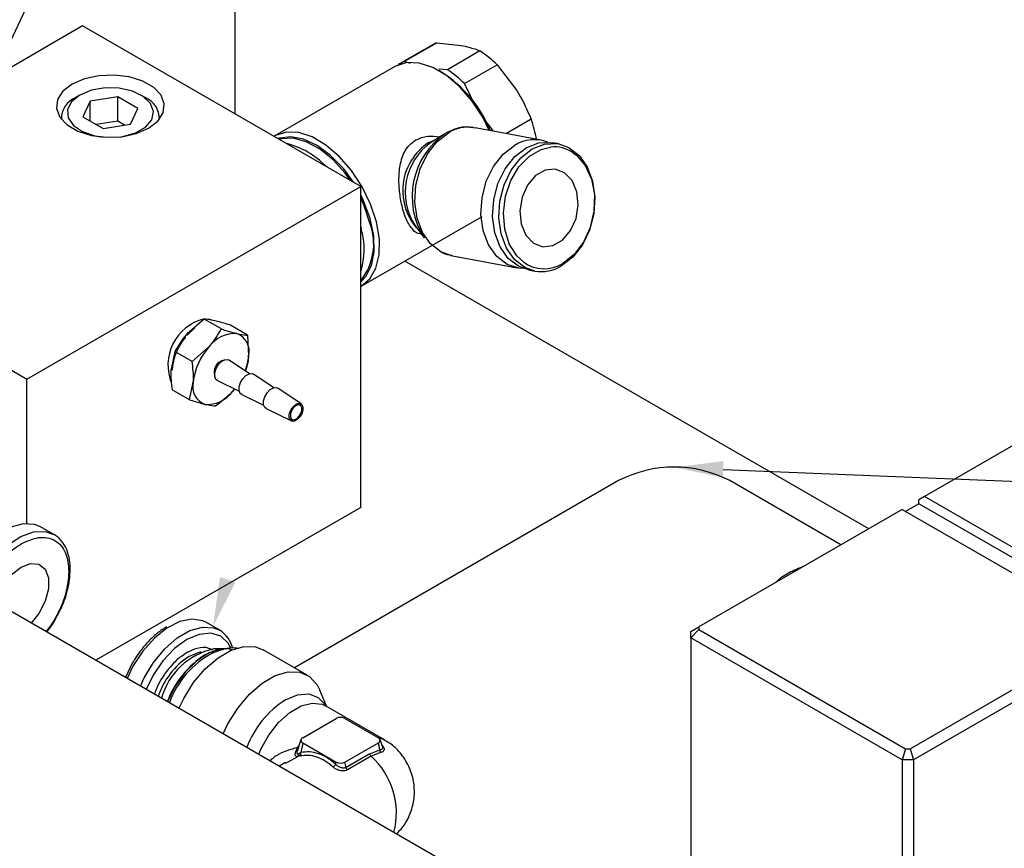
# Model space of a CAD drawing. Header units: inches. Extents: x 1880 to 2363, y -453 to -54.
# Tile 903 of 1056: x 2076.22 to 2079.35, y -67.59 to -64.95. Entities that reach past the tile are written whole.
import ezdxf

# ---------------------------------------------------------------- set-up
doc = ezdxf.new("R2010")
doc.units = ezdxf.units.IN
doc.header["$LTSCALE"] = 0.5
doc.header["$MEASUREMENT"] = 0
for name, color, linetype in [('DIE-M-S', 8, 'Continuous'), ('DSS-M-S', 53, 'Continuous'), ('SID-M-S', 105, 'Continuous'), ('SVD-M-S', 8, 'Continuous')]:
    doc.layers.add(name, color=color, linetype=linetype)

msp = doc.modelspace()

# ---------------------------------------------------------------- linework, layer by layer
at = {"layer": 'DIE-M-S', "linetype": 'Continuous', "lineweight": 25}
msp.add_line((2078.88422, -68.38435), (2071.83489, -64.31486), dxfattribs=at)
at = {"layer": 'DSS-M-S', "linetype": 'Continuous', "lineweight": 25}
for p, q in [((2076.90838, -64.46794), (2076.90838, -65.25091)), ((2078.92347, -66.57029), (2077.44905, -65.71913)), ((2079.74717, -66.09478), (2079.10041, -66.46814)), ((2078.12814, -66.4173), (2077.09779, -67.01211)), ((2078.83509, -66.62131), (2078.4817, -66.4173)), ((2079.08274, -66.4906), (2079.04031, -66.51508)), ((2079.10041, -66.46814), (2079.08274, -66.47835)), ((2079.08274, -66.4906), (2079.08274, -66.47835)), ((2079.78984, -66.8988), (2079.08274, -66.4906)), ((2079.77217, -66.85593), (2079.10041, -66.46814)), ((2079.0297, -66.50896), (2078.38295, -66.88232)), ((2079.0297, -66.50896), (2079.70145, -66.89675)), ((2078.35795, -66.89676), (2078.38295, -66.88232)), ((2078.35795, -66.91717), (2078.38295, -66.89077)), ((2078.35795, -66.91717), (2078.35795, -66.89676)), ((2078.38295, -66.88232), (2078.38295, -66.89077)), ((2078.38295, -66.89077), (2079.04006, -67.27011)), ((2079.0547, -67.27011), (2079.70145, -66.89675)), ((2079.0297, -67.30496), (2078.35795, -66.91717)), ((2078.35795, -66.91717), (2078.35795, -68.08054)), ((2079.71913, -66.92737), (2079.06506, -67.30496)), ((2079.04006, -67.27011), (2079.0297, -67.30496)), ((2079.04006, -67.27011), (2079.0547, -67.27011)), ((2079.0547, -67.27011), (2079.06506, -67.30496)), ((2079.06506, -67.30496), (2079.0297, -67.30496)), ((2079.0297, -67.30496), (2079.0297, -68.24923)), ((2079.06506, -67.30496), (2079.06506, -68.25193))]:
    msp.add_line(p, q, dxfattribs=at)
msp.add_arc((2078.30492, -66.75847), 0.38426, 62.60967, 117.39033, dxfattribs=at)
at = {"layer": 'SID-M-S'}
for p, q in [((2074.54934, -68.52311), (2077.90154, -61.39093)), ((2078.46078, -66.38151), (2083.25923, -66.58121))]:
    msp.add_line(p, q, dxfattribs=at)
for points in [[(2078.4597, -66.40749), (2078.30492, -66.37502), (2078.4597, -66.40749), (2078.46187, -66.35553)], [(2076.91095, -66.7398), (2076.83934, -66.8808), (2076.91095, -66.7398), (2076.86135, -66.72419)]]:
    msp.add_solid(points, dxfattribs=at)
at = {"layer": 'SVD-M-S', "linetype": 'Continuous', "lineweight": 25}
for p, q in [((2076.42472, -64.9717), (2075.36406, -65.584)), ((2077.30861, -65.48195), (2076.42472, -64.9717)), ((2077.44698, -65.08493), (2077.55062, -65.0251)), ((2077.55062, -65.0251), (2077.62721, -65.03344)), ((2077.53903, -65.03075), (2077.43539, -65.09058)), ((2077.68774, -65.05106), (2077.5841, -65.11088)), ((2077.45517, -65.08804), (2077.42072, -65.09907)), ((2077.4674, -65.09087), (2077.44698, -65.08493)), ((2077.49472, -65.08957), (2077.45517, -65.08804)), ((2077.419, -65.10004), (2077.03622, -65.32102)), ((2077.42072, -65.09907), (2077.419, -65.10004)), ((2077.53738, -65.1036), (2077.49472, -65.08957)), ((2077.58102, -65.12941), (2077.53738, -65.1036)), ((2077.56517, -65.11852), (2077.55682, -65.1137)), ((2077.5841, -65.11088), (2077.55708, -65.10866)), ((2077.63868, -65.15513), (2077.74231, -65.0953)), ((2077.74231, -65.0953), (2077.80458, -65.17723)), ((2076.43074, -65.13974), (2076.39158, -65.15666)), ((2076.47658, -65.12987), (2076.43074, -65.13974)), ((2076.52537, -65.12785), (2076.47658, -65.12987)), ((2076.57317, -65.13386), (2076.52537, -65.12785)), ((2076.61611, -65.14739), (2076.57317, -65.13386)), ((2076.6507, -65.16736), (2076.61611, -65.14739)), ((2077.62343, -65.16573), (2077.58102, -65.12941)), ((2076.36226, -65.17927), (2076.34516, -65.20573)), ((2076.39158, -65.15666), (2076.36226, -65.17927)), ((2076.45294, -65.17618), (2076.41624, -65.19131)), ((2076.49616, -65.16876), (2076.45294, -65.17618)), ((2076.54122, -65.16983), (2076.49616, -65.16876)), ((2076.58324, -65.1793), (2076.54122, -65.16983)), ((2076.61765, -65.19612), (2076.58324, -65.1793)), ((2076.67415, -65.19215), (2076.6507, -65.16736)), ((2077.66251, -65.21071), (2077.62343, -65.16573)), ((2077.67494, -65.2284), (2077.63868, -65.15513)), ((2076.34516, -65.20573), (2076.34167, -65.2339)), ((2076.39003, -65.2125), (2076.37716, -65.23745)), ((2076.41624, -65.19131), (2076.39003, -65.2125)), ((2076.41622, -65.19132), (2076.40278, -65.19908)), ((2076.41624, -65.19131), (2076.41624, -65.19131)), ((2076.44932, -65.21041), (2076.42597, -65.26072)), ((2076.53646, -65.19693), (2076.44932, -65.21041)), ((2076.44932, -65.27419), (2076.44932, -65.21041)), ((2076.60025, -65.23376), (2076.53646, -65.19693)), ((2076.53646, -65.2745), (2076.53646, -65.19693)), ((2076.62344, -65.19908), (2076.61, -65.19132)), ((2076.64074, -65.21849), (2076.61765, -65.19612)), ((2076.68455, -65.21974), (2076.67415, -65.19215)), ((2077.69629, -65.26212), (2077.66251, -65.21071)), ((2076.34167, -65.2339), (2076.35207, -65.2615)), ((2076.37716, -65.23745), (2076.37903, -65.26347)), ((2076.5769, -65.28406), (2076.60025, -65.23376)), ((2076.64999, -65.24397), (2076.64074, -65.21849)), ((2076.64442, -65.2698), (2076.64999, -65.24397)), ((2076.68106, -65.24791), (2076.68455, -65.21974)), ((2076.35207, -65.2615), (2076.37552, -65.28628)), ((2076.35711, -65.26275), (2076.35711, -65.26847)), ((2076.37903, -65.26347), (2076.39542, -65.28772)), ((2076.42597, -65.26072), (2076.48976, -65.29754)), ((2076.53646, -65.2745), (2076.46816, -65.28507)), ((2076.55806, -65.28698), (2076.53646, -65.2745)), ((2076.62461, -65.29319), (2076.64442, -65.2698)), ((2076.63464, -65.29698), (2076.66396, -65.27437)), ((2076.66396, -65.27437), (2076.68106, -65.24791)), ((2076.66911, -65.26847), (2076.66911, -65.26275)), ((2077.71734, -65.30385), (2077.69629, -65.26212)), ((2077.73047, -65.30634), (2077.70338, -65.27069)), ((2077.85077, -65.26844), (2077.77163, -65.31413)), ((2076.37552, -65.28628), (2076.41011, -65.30625)), ((2076.39542, -65.28772), (2076.42457, -65.30759)), ((2076.41011, -65.30625), (2076.45305, -65.31979)), ((2076.48976, -65.29754), (2076.5769, -65.28406)), ((2076.59272, -65.3116), (2076.62461, -65.29319)), ((2076.59548, -65.31391), (2076.63464, -65.29698)), ((2077.66678, -65.29443), (2077.67237, -65.29534)), ((2077.88253, -65.33512), (2077.67237, -65.29534)), ((2076.42457, -65.30759), (2076.46331, -65.32091)), ((2076.45305, -65.31979), (2076.50085, -65.32579)), ((2076.46331, -65.32091), (2076.48776, -65.32496)), ((2076.50085, -65.32579), (2076.54965, -65.32378)), ((2076.53846, -65.32496), (2076.5522, -65.32304)), ((2076.54965, -65.32378), (2076.59548, -65.31391)), ((2076.5522, -65.32304), (2076.59272, -65.3116)), ((2077.03793, -65.32005), (2077.0331, -65.3229)), ((2077.07239, -65.30901), (2077.03793, -65.32005)), ((2077.04936, -65.32898), (2077.04585, -65.33027)), ((2077.08612, -65.32377), (2077.04936, -65.32898)), ((2077.05645, -65.33074), (2077.04985, -65.33257)), ((2077.09406, -65.3288), (2077.05645, -65.33074)), ((2077.11194, -65.31055), (2077.07239, -65.30901)), ((2077.12717, -65.33154), (2077.08612, -65.32377)), ((2077.13538, -65.33965), (2077.09406, -65.3288)), ((2077.1546, -65.32457), (2077.11194, -65.31055)), ((2077.1703, -65.35187), (2077.12717, -65.33154)), ((2077.19823, -65.35039), (2077.1546, -65.32457)), ((2077.52528, -65.34221), (2077.5471, -65.33258)), ((2077.57268, -65.31647), (2077.53081, -65.34285)), ((2077.55114, -65.33978), (2077.58738, -65.31157)), ((2077.56036, -65.32423), (2077.55861, -65.3239)), ((2077.17818, -65.36271), (2077.13538, -65.33965)), ((2077.21317, -65.38367), (2077.1703, -65.35187)), ((2077.22015, -65.39674), (2077.17818, -65.36271)), ((2077.24065, -65.3867), (2077.19823, -65.35039)), ((2077.52054, -65.37879), (2077.55114, -65.33978)), ((2077.7613, -65.37956), (2077.79754, -65.35135)), ((2077.79808, -65.3872), (2077.83415, -65.35913)), ((2077.81781, -65.39093), (2077.85388, -65.36286)), ((2077.83415, -65.35913), (2077.87338, -65.34373)), ((2077.84468, -65.38597), (2077.88231, -65.36425)), ((2077.85388, -65.36286), (2077.8931, -65.34747)), ((2077.87338, -65.34373), (2077.91309, -65.34206)), ((2077.88231, -65.36425), (2077.91239, -65.3569)), ((2077.8931, -65.34747), (2077.93281, -65.34579)), ((2077.91309, -65.34206), (2077.91874, -65.34298)), ((2077.93846, -65.34671), (2077.91874, -65.34298)), ((2077.93281, -65.34579), (2077.93846, -65.34671)), ((2077.93846, -65.34671), (2077.9703, -65.35795)), ((2077.9703, -65.35795), (2078.00301, -65.38312)), ((2077.25349, -65.42521), (2077.21317, -65.38367)), ((2077.25904, -65.4399), (2077.22015, -65.39674)), ((2077.27973, -65.43169), (2077.24065, -65.3867)), ((2077.49767, -65.42596), (2077.52054, -65.37879)), ((2077.7307, -65.41857), (2077.7613, -65.37956)), ((2077.76763, -65.42603), (2077.79808, -65.3872)), ((2077.78735, -65.42976), (2077.81781, -65.39093)), ((2077.81168, -65.41987), (2077.84468, -65.38597)), ((2077.98374, -65.37483), (2077.99461, -65.38308)), ((2077.99461, -65.38308), (2078.02257, -65.41581)), ((2078.00301, -65.38312), (2078.02872, -65.41959)), ((2077.28545, -65.46859), (2077.25349, -65.42521)), ((2077.3135, -65.48309), (2077.27973, -65.43169)), ((2077.48408, -65.47807), (2077.49767, -65.42596)), ((2077.70783, -65.46574), (2077.7307, -65.41857)), ((2077.74487, -65.47297), (2077.76763, -65.42603)), ((2077.76459, -65.47671), (2077.78735, -65.42976)), ((2077.78575, -65.46343), (2077.81168, -65.41987)), ((2077.89472, -65.42999), (2077.86403, -65.44771)), ((2077.92691, -65.42676), (2077.89472, -65.42999)), ((2077.95671, -65.43841), (2077.92691, -65.42676)), ((2078.02257, -65.41581), (2078.04196, -65.45849)), ((2078.02872, -65.41959), (2078.04566, -65.46486)), ((2077.27589, -65.46307), (2077.25904, -65.4399)), ((2077.76883, -65.51342), (2077.78575, -65.46343)), ((2077.86403, -65.44771), (2077.83853, -65.47778)), ((2077.98053, -65.46354), (2077.95671, -65.43841)), ((2077.99549, -65.49911), (2077.98053, -65.46354)), ((2078.04196, -65.45849), (2078.05135, -65.50797)), ((2076.24795, -66.09426), (2077.30861, -65.48195)), ((2077.30861, -66.50263), (2077.30861, -65.48195)), ((2077.34028, -65.53834), (2077.3135, -65.48309)), ((2077.48071, -65.53156), (2077.48408, -65.47807)), ((2077.69425, -65.51785), (2077.70783, -65.46574)), ((2077.73135, -65.52483), (2077.74487, -65.47297)), ((2077.75107, -65.52857), (2077.76459, -65.47671)), ((2077.83853, -65.47778), (2077.82129, -65.51658)), ((2078.04566, -65.46486), (2078.0527, -65.51585)), ((2077.31799, -65.52818), (2077.30861, -65.50868)), ((2077.31944, -65.54394), (2077.30861, -65.51973)), ((2077.69087, -65.57134), (2077.69425, -65.51785)), ((2077.72799, -65.57807), (2077.73135, -65.52483)), ((2077.76215, -65.56614), (2077.76883, -65.51342)), ((2077.82129, -65.51658), (2077.81441, -65.55943)), ((2077.99979, -65.54084), (2077.99549, -65.49911)), ((2078.0527, -65.51585), (2078.04934, -65.56909)), ((2078.05135, -65.50797), (2078.05004, -65.56058)), ((2077.33871, -65.58406), (2077.31799, -65.52818)), ((2077.3377, -65.59921), (2077.31944, -65.54394)), ((2077.35873, -65.59465), (2077.34028, -65.53834)), ((2077.48778, -65.5828), (2077.48071, -65.53156)), ((2077.74771, -65.58181), (2077.75107, -65.52857)), ((2077.99291, -65.58368), (2077.99979, -65.54084)), ((2075.36406, -65.584), (2076.24795, -66.09426)), ((2077.31179, -65.79837), (2077.69457, -65.57739)), ((2077.35009, -65.63888), (2077.33871, -65.58406)), ((2077.5048, -65.62829), (2077.48778, -65.5828)), ((2077.69794, -65.62258), (2077.69087, -65.57134)), ((2077.73502, -65.62907), (2077.72799, -65.57807)), ((2077.75475, -65.6328), (2077.74771, -65.58181)), ((2077.76623, -65.61766), (2077.76215, -65.56614)), ((2077.81441, -65.55943), (2077.81871, -65.60116)), ((2077.97568, -65.62249), (2077.99291, -65.58368)), ((2078.04934, -65.56909), (2078.03582, -65.62095)), ((2078.05004, -65.56058), (2078.03813, -65.61242)), ((2077.30861, -65.6104), (2077.30986, -65.61528)), ((2077.36791, -65.64922), (2077.35873, -65.59465)), ((2077.48109, -65.60556), (2077.51041, -65.64542)), ((2077.78076, -65.66418), (2077.76623, -65.61766)), ((2077.81871, -65.60116), (2077.83367, -65.63673)), ((2078.03813, -65.61242), (2078.0165, -65.65964)), ((2077.35153, -65.68969), (2077.35009, -65.63888)), ((2077.36736, -65.69929), (2077.36791, -65.64922)), ((2077.49997, -65.63335), (2077.50179, -65.63369)), ((2077.53063, -65.66493), (2077.5048, -65.62829)), ((2077.71497, -65.66807), (2077.69794, -65.62258)), ((2077.75197, -65.67434), (2077.73502, -65.62907)), ((2077.7717, -65.67807), (2077.75475, -65.6328)), ((2077.83367, -65.63673), (2077.85749, -65.66186)), ((2077.95017, -65.65256), (2077.97568, -65.62249)), ((2078.03582, -65.62095), (2078.01306, -65.6679)), ((2077.5635, -65.69022), (2077.53063, -65.66493)), ((2077.7408, -65.70471), (2077.71497, -65.66807)), ((2077.77767, -65.7108), (2077.75197, -65.67434)), ((2077.7974, -65.71453), (2077.7717, -65.67807)), ((2077.80466, -65.70224), (2077.78076, -65.66418)), ((2077.85749, -65.66186), (2077.88729, -65.67351)), ((2077.88729, -65.67351), (2077.91948, -65.67028)), ((2077.91948, -65.67028), (2077.95017, -65.65256)), ((2078.01306, -65.6679), (2077.9826, -65.70673)), ((2078.0165, -65.65964), (2077.98676, -65.69873)), ((2077.34295, -65.73376), (2077.35153, -65.68969)), ((2077.35713, -65.74236), (2077.36736, -65.69929)), ((2077.59549, -65.70152), (2077.5635, -65.69022)), ((2077.59549, -65.70152), (2077.80565, -65.7413)), ((2077.77366, -65.73), (2077.7408, -65.70471)), ((2077.81039, -65.73597), (2077.77767, -65.7108)), ((2077.82721, -65.72317), (2077.80466, -65.70224)), ((2077.9826, -65.70673), (2077.94654, -65.7348)), ((2077.98676, -65.69873), (2077.95111, -65.7268)), ((2077.32481, -65.7687), (2077.34295, -65.73376)), ((2077.3377, -65.77628), (2077.35713, -65.74236)), ((2077.81133, -65.74222), (2077.77366, -65.73)), ((2077.83011, -65.7397), (2077.7974, -65.71453)), ((2077.84222, -65.74722), (2077.81039, -65.73597)), ((2077.82712, -65.74323), (2077.81133, -65.74222)), ((2077.86195, -65.75095), (2077.83011, -65.7397)), ((2077.30861, -65.78539), (2077.32481, -65.7687)), ((2077.31007, -65.79933), (2077.3377, -65.77628)), ((2077.84222, -65.74722), (2077.86195, -65.75095)), ((2077.30861, -65.80012), (2077.31007, -65.79933)), ((2076.8109, -65.90351), (2076.7567, -65.95044)), ((2076.75819, -65.95329), (2076.78121, -65.93203)), ((2076.86583, -65.93522), (2076.8109, -65.90351)), ((2076.82623, -65.90413), (2076.82714, -65.90434)), ((2076.82714, -65.90434), (2076.83264, -65.90603)), ((2076.94927, -65.95492), (2076.89435, -65.92321)), ((2076.75752, -65.95403), (2076.75819, -65.95329)), ((2076.94927, -65.95492), (2076.95257, -66.02081)), ((2076.77321, -66.0382), (2076.82741, -65.99126)), ((2076.71829, -66.00649), (2076.7058, -66.06327)), ((2076.77321, -66.0382), (2076.71829, -66.00649)), ((2076.84949, -66.06116), (2076.85699, -66.0486)), ((2076.85699, -66.0486), (2076.86664, -66.03873)), ((2076.86664, -66.03873), (2076.87698, -66.03305)), ((2076.87698, -66.03305), (2076.88644, -66.03243)), ((2076.88644, -66.03243), (2076.89066, -66.03427)), ((2076.95482, -66.07755), (2076.89066, -66.03427)), ((2076.84505, -66.0866), (2076.8453, -66.07451)), ((2076.84877, -66.09559), (2076.84505, -66.0866)), ((2076.8453, -66.07451), (2076.84949, -66.06116)), ((2076.93433, -66.09325), (2076.94398, -66.08337)), ((2076.94398, -66.08337), (2076.95432, -66.0777)), ((2076.95432, -66.0777), (2076.96378, -66.07708)), ((2076.96378, -66.07708), (2076.968, -66.07891)), ((2077.03216, -66.12219), (2076.968, -66.07891)), ((2076.24795, -66.55358), (2076.24795, -66.09426)), ((2076.76403, -66.16088), (2076.77651, -66.10409)), ((2076.8532, -66.09917), (2076.84877, -66.09559)), ((2076.8532, -66.09917), (2076.92276, -66.13308)), ((2076.92239, -66.13124), (2076.92264, -66.11915)), ((2076.92264, -66.11915), (2076.92683, -66.10581)), ((2076.92683, -66.10581), (2076.93433, -66.09325)), ((2076.76403, -66.16088), (2076.70911, -66.12917)), ((2076.90724, -66.12552), (2076.90167, -66.13364)), ((2076.90167, -66.13364), (2076.90821, -66.12599)), ((2076.92611, -66.14024), (2076.92239, -66.13124)), ((2076.93054, -66.14382), (2076.92611, -66.14024)), ((2076.93054, -66.14382), (2077.0001, -66.17773)), ((2076.99998, -66.1638), (2077.00417, -66.15046)), ((2077.00417, -66.15046), (2077.01167, -66.13789)), ((2077.01167, -66.13789), (2077.02132, -66.12802)), ((2077.02132, -66.12802), (2077.03166, -66.12234)), ((2077.03166, -66.12234), (2077.04112, -66.12173)), ((2077.04112, -66.12173), (2077.04534, -66.12356)), ((2077.11943, -66.17354), (2077.04534, -66.12356)), ((2076.99972, -66.17589), (2076.99998, -66.1638)), ((2077.00345, -66.18489), (2076.99972, -66.17589)), ((2077.09137, -66.18549), (2077.09941, -66.17726)), ((2077.10005, -66.18112), (2077.09336, -66.18796)), ((2077.09941, -66.17726), (2077.10803, -66.17253)), ((2077.10722, -66.17718), (2077.10005, -66.18112)), ((2077.11378, -66.17675), (2077.10722, -66.17718)), ((2077.10803, -66.17253), (2077.11592, -66.17202)), ((2077.11872, -66.1799), (2077.11378, -66.17675)), ((2077.11592, -66.17202), (2077.12186, -66.17579)), ((2077.12131, -66.18614), (2077.11872, -66.1799)), ((2077.12186, -66.17579), (2077.12496, -66.18329)), ((2077.12496, -66.18329), (2077.12475, -66.19337)), ((2077.00788, -66.18846), (2077.00345, -66.18489)), ((2077.00788, -66.18846), (2077.08821, -66.22763)), ((2077.08142, -66.21715), (2077.08163, -66.20708)), ((2077.08163, -66.20708), (2077.08513, -66.19596)), ((2077.08525, -66.20592), (2077.08508, -66.21431)), ((2077.08508, -66.21431), (2077.08766, -66.22055)), ((2077.08513, -66.19596), (2077.09137, -66.18549)), ((2077.08816, -66.19667), (2077.08525, -66.20592)), ((2077.09336, -66.18796), (2077.08816, -66.19667)), ((2077.10633, -66.21933), (2077.11303, -66.21248)), ((2077.11303, -66.21248), (2077.11822, -66.20377)), ((2077.12126, -66.20449), (2077.11501, -66.21496)), ((2077.11822, -66.20377), (2077.12113, -66.19452)), ((2077.12113, -66.19452), (2077.12131, -66.18614)), ((2077.12475, -66.19337), (2077.12126, -66.20449)), ((2077.08452, -66.22465), (2077.08142, -66.21715)), ((2077.09047, -66.22843), (2077.08452, -66.22465)), ((2077.08766, -66.22055), (2077.0926, -66.22369)), ((2077.09835, -66.22791), (2077.09047, -66.22843)), ((2077.0926, -66.22369), (2077.09916, -66.22326)), ((2077.10697, -66.22318), (2077.09835, -66.22791)), ((2077.09916, -66.22326), (2077.10633, -66.21933)), ((2077.11501, -66.21496), (2077.10697, -66.22318)), ((2077.30861, -66.50263), (2076.46661, -66.9887)), ((2076.23604, -66.55436), (2076.19656, -66.56545)), ((2076.27177, -66.55642), (2076.23604, -66.55436)), ((2076.29116, -66.56435), (2076.27177, -66.55642)), ((2076.22881, -66.59471), (2076.26886, -66.58041)), ((2076.26886, -66.58041), (2076.30574, -66.57916)), ((2076.33359, -66.58884), (2076.29116, -66.56435)), ((2076.30574, -66.57916), (2076.33346, -66.58877)), ((2076.18812, -66.62115), (2076.22881, -66.59471)), ((2076.22921, -66.69209), (2076.25944, -66.68079)), ((2076.25944, -66.68079), (2076.28602, -66.68317)), ((2076.28602, -66.68317), (2076.30575, -66.69893)), ((2076.19897, -66.7157), (2076.22921, -66.69209)), ((2076.30575, -66.69893), (2076.31625, -66.72618)), ((2076.38449, -66.72013), (2076.38516, -66.70182)), ((2076.31625, -66.72618), (2076.31625, -66.76163)), ((2076.31625, -66.76163), (2076.30575, -66.801)), ((2076.30575, -66.801), (2076.28602, -66.83955)), ((2076.28602, -66.83955), (2076.26165, -66.87037)), ((2076.73361, -66.86568), (2076.69292, -66.88621)), ((2076.77238, -66.85784), (2076.73361, -66.86568)), ((2076.8068, -66.8632), (2076.77238, -66.85784)), ((2076.81812, -66.86856), (2076.8068, -66.8632)), ((2076.86055, -66.89305), (2076.81812, -66.86856)), ((2076.69292, -66.88621), (2076.65287, -66.91815)), ((2076.72517, -66.91769), (2076.76594, -66.89415)), ((2076.76594, -66.89415), (2076.80543, -66.88306)), ((2076.83218, -66.90245), (2076.79551, -66.90608)), ((2076.80543, -66.88306), (2076.84115, -66.88512)), ((2076.86366, -66.91217), (2076.83218, -66.90245)), ((2076.84115, -66.88512), (2076.86055, -66.89305)), ((2076.65287, -66.91815), (2076.61599, -66.95949)), ((2076.68569, -66.95219), (2076.72517, -66.91769)), ((2076.75616, -66.92281), (2076.71682, -66.95151)), ((2076.79551, -66.90608), (2076.75616, -66.92281)), ((2076.88782, -66.93458), (2076.86366, -66.91217)), ((2076.8969, -66.95073), (2076.88782, -66.93458)), ((2076.61599, -66.95949), (2076.58458, -67.00763)), ((2076.64996, -66.99549), (2076.68569, -66.95219)), ((2076.71682, -66.95151), (2076.68015, -66.99021)), ((2076.79699, -66.96298), (2076.76324, -66.97629)), ((2076.80138, -66.96221), (2076.79699, -66.96298)), ((2076.85182, -66.95508), (2076.8142, -66.97083)), ((2076.86186, -66.95343), (2076.82462, -66.96599)), ((2076.87476, -66.95185), (2076.84154, -66.95253)), ((2076.87474, -66.95185), (2076.85182, -66.95508)), ((2076.85524, -66.98072), (2076.89708, -66.95656)), ((2076.87571, -66.95211), (2076.86186, -66.95343)), ((2076.88666, -66.95244), (2076.87474, -66.95185)), ((2076.89868, -66.95497), (2076.88666, -66.95244)), ((2076.89708, -66.95656), (2076.93772, -66.94467)), ((2076.93772, -66.94467), (2076.97477, -66.94573)), ((2076.97477, -66.94573), (2076.9989, -66.95502)), ((2077.13903, -67.03592), (2076.9989, -66.95502)), ((2076.62025, -67.04487), (2076.64996, -66.99549)), ((2076.68015, -66.99021), (2076.64866, -67.03629)), ((2076.78668, -66.99089), (2076.75084, -67.02629)), ((2076.82462, -66.96599), (2076.78668, -66.99089)), ((2076.8146, -67.01574), (2076.85524, -66.98072)), ((2076.58263, -66.99819), (2076.56077, -67.04305)), ((2076.58458, -67.00763), (2076.56596, -67.04605)), ((2076.75084, -67.02629), (2076.71977, -67.06955)), ((2076.77755, -67.05959), (2076.8146, -67.01574)), ((2077.03721, -67.03745), (2077.07784, -67.02556)), ((2077.07784, -67.02556), (2077.1149, -67.02663)), ((2077.1149, -67.02663), (2077.14622, -67.04059)), ((2076.60838, -67.07054), (2076.62025, -67.04487)), ((2076.64866, -67.03629), (2076.62669, -67.08111)), ((2076.74622, -67.10972), (2076.77755, -67.05959)), ((2076.99536, -67.06161), (2077.03721, -67.03745)), ((2077.14622, -67.04059), (2077.17, -67.06664)), ((2076.71977, -67.06955), (2076.69577, -67.11748)), ((2076.95473, -67.09663), (2076.99536, -67.06161)), ((2077.17, -67.06664), (2077.17845, -67.08338)), ((2077.19953, -67.13493), (2077.17845, -67.08338)), ((2076.69577, -67.11748), (2076.69463, -67.12033)), ((2076.73106, -67.14136), (2076.74622, -67.10972)), ((2076.91767, -67.14048), (2076.95473, -67.09663)), ((2077.06949, -67.11426), (2077.10804, -67.09812)), ((2077.10804, -67.09812), (2077.14373, -67.09542)), ((2077.14373, -67.09542), (2077.17391, -67.10635)), ((2077.17391, -67.10635), (2077.19635, -67.13011)), ((2076.88635, -67.19061), (2076.91767, -67.14048)), ((2077.08302, -67.15448), (2077.11961, -67.13336)), ((2077.11961, -67.13336), (2077.15484, -67.12442)), ((2077.15484, -67.12442), (2077.1861, -67.12832)), ((2077.1861, -67.12832), (2077.1963, -67.13307)), ((2077.38431, -67.2416), (2077.1963, -67.13307)), ((2077.19635, -67.13011), (2077.19887, -67.13454)), ((2077.04779, -67.18622), (2077.08302, -67.15448)), ((2077.12433, -67.23468), (2077.2304, -67.17345)), ((2077.25868, -67.17345), (2077.36475, -67.23468)), ((2076.87119, -67.22225), (2076.88635, -67.19061)), ((2077.01653, -67.22622), (2077.04779, -67.18622)), ((2076.99155, -67.27151), (2077.01653, -67.22622)), ((2077.11883, -67.24065), (2077.10631, -67.27813)), ((2077.36354, -67.23398), (2077.37513, -67.23724)), ((2077.37769, -67.26293), (2077.37024, -67.24065)), ((2077.37513, -67.23724), (2077.38431, -67.2416)), ((2076.98473, -67.2878), (2076.99155, -67.27151)), ((2077.1087, -67.26457), (2077.11231, -67.26018)), ((2077.11054, -67.26547), (2077.1087, -67.26457)), ((2077.12433, -67.25101), (2077.118, -67.28194)), ((2077.12433, -67.25101), (2077.2304, -67.31224)), ((2077.25868, -67.31224), (2077.36475, -67.25101)), ((2077.33759, -67.28572), (2077.36934, -67.27346)), ((2077.36934, -67.27346), (2077.36475, -67.25101)), ((2077.37768, -67.26293), (2077.3778, -67.26362)), ((2077.07799, -67.31124), (2077.1087, -67.29422)), ((2077.11494, -67.29285), (2077.1087, -67.29422)), ((2077.11276, -67.28431), (2077.118, -67.28194)), ((2077.33759, -67.28572), (2077.26216, -67.32927)), ((2077.34166, -67.29348), (2077.26624, -67.33702)), ((2077.37183, -67.28183), (2077.34166, -67.29348)), ((2077.06913, -67.31387), (2077.04951, -67.3252)), ((2077.07011, -67.31562), (2077.07799, -67.31124)), ((2077.229, -67.31903), (2077.2304, -67.31224)), ((2077.26216, -67.32927), (2077.25868, -67.31224))]:
    msp.add_line(p, q, dxfattribs=at)
for centre, radius, start, end in [((2077.58518, -65.11071), 0.09232, 111.98356, 119.99082), ((2077.50341, -65.33421), 0.33786, 45.00046, 56.93617), ((2077.48148, -65.1704), 0.09217, 111.97846, 125.8913), ((2077.35491, -65.45208), 0.39429, 21.98679, 57.77427), ((2077.39977, -65.39403), 0.33786, 45.00046, 56.93617), ((2076.43179, -65.26751), 0.07433, 112.95746, 181.0902), ((2076.5959, -65.26656), 0.07288, 358.13706, 67.80234), ((2077.48454, -65.39766), 0.38836, 9.6968, 19.43492), ((2077.65129, -65.41517), 0.12173, 82.69036, 121.67203), ((2077.71562, -65.5142), 0.24357, 124.46687, 212.59652), ((2077.8606, -65.45229), 0.11901, 69.01729, 121.9946), ((2077.01433, -65.59083), 0.25193, 43.40154, 76.60383), ((2077.62464, -65.49525), 0.18246, 122.99398, 223.5975), ((2077.64417, -65.50037), 0.19407, 125.7408, 212.82314), ((2077.92369, -65.46281), 0.10651, 55.68661, 96.09496), ((2077.16745, -65.66505), 0.18253, 320.65294, 21.14177), ((2077.08242, -65.68279), 0.23725, 342.43601, 16.53274), ((2077.89186, -65.63317), 0.11081, 234.30814, 302.32936), ((2077.88314, -65.63236), 0.12046, 259.86868, 301.75355), ((2076.84741, -66.04999), 0.15129, 104.49019, 202.35616), ((2076.891, -66.07859), 0.18235, 139.99238, 176.2359), ((2076.90885, -66.04957), 0.10016, 86.2287, 144.40151), ((2076.89344, -66.00638), 0.06087, 346.28292, 68.80942), ((2076.97473, -66.12562), 0.19938, 137.63539, 173.80295), ((2076.78046, -66.00563), 0.17279, 338.66367, 354.95807), ((2076.88172, -66.07237), 0.03909, 100.45493, 199.55044), ((2076.83565, -66.11853), 0.06087, 166.28292, 248.80942), ((2076.82023, -66.07534), 0.10016, 266.2287, 324.40151), ((2076.81172, -66.97193), 0.09277, 13.23899, 58.24076), ((2076.88721, -67.1669), 0.21919, 102.02683, 164.79156), ((2076.97324, -67.22102), 0.28918, 118.05693, 160.37943), ((2076.89426, -67.17872), 0.24113, 122.91253, 161.7843), ((2076.97813, -67.22623), 0.30349, 122.69511, 159.49007), ((2077.23734, -67.3758), 0.31077, 122.69112, 159.27751), ((2077.24454, -67.20074), 0.03074, 62.60963, 117.39035), ((2077.12743, -67.24284), 0.00873, 110.78349, 249.21656), ((2077.36165, -67.24284), 0.00873, 290.78335, 69.2166), ((2077.35376, -67.28218), 0.01656, 192.36325, 223.05337), ((2077.17873, -67.47415), 0.24328, 345.351, 47.9545), ((2077.24454, -67.28494), 0.03074, 242.60967, 297.39031)]:
    msp.add_arc(centre, radius, start, end, dxfattribs=at)
for points, knots in [([(2077.62721, -65.03344), (2077.63599, -65.03528), (2077.65845, -65.03998), (2077.67665, -65.04686), (2077.68774, -65.05106)], [0, 0, 0, 0, 0.3905065, 1, 1, 1, 1]), ([(2077.80458, -65.17723), (2077.80642, -65.18021), (2077.82447, -65.20935), (2077.83833, -65.24049), (2077.85077, -65.26844)], [0, 0, 0, 0, 0.1020887, 1, 1, 1, 1]), ([(2077.66578, -65.29588), (2077.65934, -65.29469), (2077.64001, -65.29113), (2077.60974, -65.29744), (2077.58809, -65.30814), (2077.57872, -65.31277)], [0, 0, 0, 0, 0.2205288, 0.6629738, 1, 1, 1, 1]), ([(2077.50001, -65.63296), (2077.49944, -65.63299), (2077.48923, -65.63338), (2077.47388, -65.62053), (2077.45381, -65.59115), (2077.43951, -65.54648), (2077.43129, -65.49813), (2077.42921, -65.44898), (2077.43532, -65.40017), (2077.45194, -65.35842), (2077.47401, -65.34163), (2077.48361, -65.33432)], [0, 0, 0, 0, 0.0073942, 0.1343408, 0.2737821, 0.4017171, 0.5148341, 0.6282327, 0.7541791, 0.893097, 1, 1, 1, 1]), ([(2077.48361, -65.33432), (2077.49598, -65.32898), (2077.51916, -65.31895), (2077.54601, -65.32281), (2077.55854, -65.32461)], [0, 0, 0, 0, 0.5332937, 1, 1, 1, 1]), ([(2077.56101, -65.68826), (2077.56379, -65.69016), (2077.57511, -65.69791), (2077.58867, -65.69961), (2077.5989, -65.7009)], [0, 0, 0, 0, 0.2452988, 1, 1, 1, 1]), ([(2076.84473, -65.9088), (2076.84165, -65.9081), (2076.82789, -65.90498), (2076.81833, -65.90415), (2076.8109, -65.90351)], [0, 0, 0, 0, 0.2242613, 1, 1, 1, 1]), ([(2076.89435, -65.92321), (2076.89067, -65.92202), (2076.87243, -65.91613), (2076.85703, -65.91206), (2076.84473, -65.9088)], [0, 0, 0, 0, 0.2013294, 1, 1, 1, 1]), ([(2076.7567, -65.95044), (2076.75561, -65.95167), (2076.74009, -65.96912), (2076.72879, -65.98849), (2076.71829, -66.00649)], [0, 0, 0, 0, 0.0701652, 1, 1, 1, 1]), ([(2076.82741, -65.99126), (2076.8285, -65.99004), (2076.84403, -65.97259), (2076.85532, -65.95322), (2076.86583, -65.93522)], [0, 0, 0, 0, 0.0701652, 1, 1, 1, 1]), ([(2076.86583, -65.93522), (2076.87976, -65.93962), (2076.89771, -65.94529), (2076.91219, -65.94883), (2076.91544, -65.94962)], [0, 0, 0, 0, 0.7757387, 1, 1, 1, 1]), ([(2076.91544, -65.94962), (2076.9257, -65.9517), (2076.93855, -65.9543), (2076.94747, -65.95481), (2076.94927, -65.95492)], [0, 0, 0, 0, 0.79867062, 1, 1, 1, 1]), ([(2076.95257, -66.02081), (2076.95246, -66.02226), (2076.95106, -66.03976), (2076.94638, -66.05499), (2076.94208, -66.06896)], [0, 0, 0, 0, 0.08285327, 1, 1, 1, 1]), ([(2076.77651, -66.10409), (2076.77661, -66.10264), (2076.77805, -66.08186), (2076.77554, -66.05923), (2076.77321, -66.0382)], [0, 0, 0, 0, 0.0701652, 1, 1, 1, 1]), ([(2076.7058, -66.06327), (2076.7057, -66.06473), (2076.70426, -66.08551), (2076.70677, -66.10813), (2076.70911, -66.12917)], [0, 0, 0, 0, 0.0701652, 1, 1, 1, 1]), ([(2076.90167, -66.13364), (2076.90057, -66.13486), (2076.88482, -66.15218), (2076.86547, -66.16689), (2076.84747, -66.18057)], [0, 0, 0, 0, 0.0701652, 1, 1, 1, 1]), ([(2076.81364, -66.17528), (2076.8104, -66.17449), (2076.79592, -66.17095), (2076.77796, -66.16527), (2076.76403, -66.16088)], [0, 0, 0, 0, 0.2242613, 1, 1, 1, 1]), ([(2076.84747, -66.18057), (2076.84567, -66.18047), (2076.83676, -66.17996), (2076.82391, -66.17736), (2076.81364, -66.17528)], [0, 0, 0, 0, 0.20132938, 1, 1, 1, 1]), ([(2076.38516, -66.70182), (2076.38531, -66.69876), (2076.38602, -66.68463), (2076.38246, -66.66158), (2076.37402, -66.63327), (2076.35886, -66.6094), (2076.34482, -66.59388), (2076.33448, -66.58992), (2076.33306, -66.58938)], [0, 0, 0, 0, 0.059168, 0.2732252, 0.4926257, 0.7196164, 0.9614758, 1, 1, 1, 1]), ([(2076.10029, -66.77722), (2076.10481, -66.76633), (2076.11501, -66.74175), (2076.14305, -66.69677), (2076.18223, -66.65019), (2076.21482, -66.62828), (2076.22921, -66.6186)], [0, 0, 0, 0, 0.16386616, 0.36982434, 0.72176583, 1, 1, 1, 1]), ([(2076.22921, -66.6186), (2076.24833, -66.60991), (2076.27775, -66.59653), (2076.31314, -66.59799), (2076.3375, -66.60659), (2076.35712, -66.62338), (2076.37608, -66.65331), (2076.3792, -66.68548), (2076.38123, -66.70639)], [0, 0, 0, 0, 0.2394568, 0.3683607, 0.5, 0.6316393, 0.7605432, 1, 1, 1, 1]), ([(2076.38123, -66.70639), (2076.37919, -66.72964), (2076.37605, -66.76539), (2076.35717, -66.81732), (2076.33731, -66.85638), (2076.32048, -66.88375), (2076.30989, -66.89603), (2076.30863, -66.8975)], [0, 0, 0, 0, 0.3687027, 0.5671817, 0.7698729, 0.972564, 1, 1, 1, 1]), ([(2078.71656, -66.68973), (2078.70092, -66.69615), (2078.67038, -66.70868), (2078.64114, -66.72738), (2078.62939, -66.73975), (2078.62874, -66.74043)], [0, 0, 0, 0, 0.4979802, 0.9725608, 1, 1, 1, 1]), ([(2076.3391, -66.8576), (2076.34753, -66.8416), (2076.35934, -66.81918), (2076.37175, -66.78512), (2076.37945, -66.7568), (2076.38411, -66.73343), (2076.38444, -66.7217), (2076.38449, -66.72013)], [0, 0, 0, 0, 0.3539338, 0.4959428, 0.7282353, 0.9636462, 1, 1, 1, 1]), ([(2076.31107, -66.89891), (2076.31532, -66.89347), (2076.32548, -66.88045), (2076.33409, -66.86601), (2076.3391, -66.8576)], [0, 0, 0, 0, 0.417843, 1, 1, 1, 1]), ([(2076.69153, -66.88215), (2076.68181, -66.88841), (2076.66339, -66.90026), (2076.63911, -66.92297), (2076.61749, -66.94695), (2076.59877, -66.97161), (2076.5877, -66.98984), (2076.58263, -66.99819)], [0, 0, 0, 0, 0.2373525, 0.4499913, 0.6244445, 0.8280814, 1, 1, 1, 1]), ([(2076.75616, -66.96404), (2076.74154, -66.97429), (2076.71904, -66.99004), (2076.6919, -67.02243), (2076.67347, -67.05051), (2076.66025, -67.07585), (2076.65504, -67.09133), (2076.65331, -67.09648)], [0, 0, 0, 0, 0.3434437, 0.5283255, 0.7171308, 0.905936, 1, 1, 1, 1]), ([(2076.83784, -66.9565), (2076.83399, -66.95433), (2076.82027, -66.94659), (2076.79194, -66.94699), (2076.76712, -66.95882), (2076.75616, -66.96404)], [0, 0, 0, 0, 0.1786835, 0.6373736, 1, 1, 1, 1]), ([(2076.92262, -66.95179), (2076.92003, -66.95121), (2076.9041, -66.94764), (2076.87395, -66.95211), (2076.8488, -66.9617), (2076.83638, -66.96644)], [0, 0, 0, 0, 0.0895781, 0.5504652, 1, 1, 1, 1]), ([(2077.42308, -67.54086), (2077.43242, -67.53041), (2077.45194, -67.50858), (2077.47109, -67.46728), (2077.48081, -67.42088), (2077.47837, -67.37213), (2077.46333, -67.32421), (2077.43644, -67.28329), (2077.40851, -67.25564), (2077.38938, -67.24558), (2077.38365, -67.24257)], [0, 0, 0, 0, 0.1202434, 0.251325, 0.3867841, 0.5254992, 0.6674394, 0.8141079, 0.9443962, 1, 1, 1, 1]), ([(2077.01924, -67.30772), (2077.02707, -67.3014), (2077.05198, -67.28128), (2077.08563, -67.27136), (2077.1087, -67.26457)], [0, 0, 0, 0, 0.3144235, 1, 1, 1, 1]), ([(2077.1087, -67.29422), (2077.10633, -67.29438), (2077.1029, -67.2946), (2077.10083, -67.29152), (2077.1003, -67.28816), (2077.10082, -67.28364), (2077.1029, -67.27587), (2077.10632, -67.2692), (2077.1087, -67.26457)], [0, 0, 0, 0, 0.2676558, 0.3861289, 0.4997912, 0.6123904, 0.7309429, 1, 1, 1, 1]), ([(2077.10637, -67.27815), (2077.10613, -67.27884), (2077.10549, -67.28065), (2077.1052, -67.28307), (2077.10562, -67.28501), (2077.10695, -67.28597), (2077.10929, -67.28581), (2077.11151, -67.28485), (2077.11276, -67.28431)], [0, 0, 0, 0, 0.0884972, 0.2339639, 0.3799232, 0.54086, 0.7400454, 1, 1, 1, 1]), ([(2077.3778, -67.26362), (2077.37801, -67.2645), (2077.3785, -67.2665), (2077.37783, -67.26915), (2077.37606, -67.27137), (2077.37322, -67.27291), (2077.37068, -67.27327), (2077.36934, -67.27346)], [0, 0, 0, 0, 0.1588909, 0.3647021, 0.5774742, 0.7788953, 1, 1, 1, 1]), ([(2077.36934, -67.27346), (2077.36936, -67.2742), (2077.3694, -67.27569), (2077.36991, -67.27793), (2077.3707, -67.28006), (2077.37145, -67.28125), (2077.37183, -67.28183)], [0, 0, 0, 0, 0.2467452, 0.4999999, 0.7532547, 1, 1, 1, 1]), ([(2077.37587, -67.2575), (2077.37615, -67.25775), (2077.37801, -67.25943), (2077.38036, -67.26277), (2077.38259, -67.26724), (2077.38323, -67.27142), (2077.38244, -67.27512), (2077.38024, -67.27816), (2077.37675, -67.28054), (2077.37349, -67.2814), (2077.37183, -67.28183)], [0, 0, 0, 0, 0.0246659, 0.1671284, 0.3067648, 0.4458967, 0.5813295, 0.7173915, 0.85623, 1, 1, 1, 1]), ([(2077.1087, -67.29422), (2077.10939, -67.29373), (2077.11079, -67.29273), (2077.11222, -67.29026), (2077.11299, -67.28736), (2077.11284, -67.28531), (2077.11276, -67.28431)], [0, 0, 0, 0, 0.2439632, 0.4999952, 0.75603, 1, 1, 1, 1]), ([(2077.11494, -67.29285), (2077.11557, -67.29233), (2077.11688, -67.29125), (2077.11808, -67.2885), (2077.11856, -67.28525), (2077.11818, -67.28302), (2077.118, -67.28194)], [0, 0, 0, 0, 0.2427405, 0.4999979, 0.7572565, 1, 1, 1, 1]), ([(2077.22064, -67.32795), (2077.21239, -67.32109), (2077.19597, -67.30743), (2077.16909, -67.29529), (2077.14162, -67.28932), (2077.1239, -67.29167), (2077.11494, -67.29285)], [0, 0, 0, 0, 0.2496089, 0.4968769, 0.7455915, 1, 1, 1, 1]), ([(2077.229, -67.31903), (2077.22033, -67.31184), (2077.20298, -67.29747), (2077.17466, -67.28465), (2077.14582, -67.27833), (2077.12731, -67.28073), (2077.118, -67.28194)], [0, 0, 0, 0, 0.2489015, 0.4975118, 0.747418, 1, 1, 1, 1]), ([(2077.22064, -67.32795), (2077.22145, -67.32748), (2077.22311, -67.32652), (2077.22557, -67.32425), (2077.22769, -67.32164), (2077.22858, -67.31989), (2077.229, -67.31903)], [0, 0, 0, 0, 0.2420092, 0.4984772, 0.7557703, 1, 1, 1, 1]), ([(2077.26624, -67.33702), (2077.26467, -67.33779), (2077.26154, -67.33932), (2077.2559, -67.34038), (2077.24979, -67.3405), (2077.24332, -67.33955), (2077.23685, -67.33771), (2077.23074, -67.33502), (2077.22514, -67.33177), (2077.22214, -67.32922), (2077.22064, -67.32795)], [0, 0, 0, 0, 0.1203331, 0.2400516, 0.3651555, 0.4919134, 0.6208484, 0.7498201, 0.8754155, 1, 1, 1, 1]), ([(2077.26216, -67.32927), (2077.26099, -67.32981), (2077.25856, -67.33094), (2077.25431, -67.33136), (2077.24969, -67.33092), (2077.24349, -67.32923), (2077.23579, -67.32538), (2077.23126, -67.32114), (2077.229, -67.31903)], [0, 0, 0, 0, 0.1201399, 0.2468608, 0.3613044, 0.4978623, 0.7500165, 1, 1, 1, 1])]:
    msp.add_open_spline(points, degree=3, knots=knots, dxfattribs=at)
msp.add_open_spline([(2077.26624, -67.33702), (2077.26576, -67.33647), (2077.2648, -67.33536), (2077.26362, -67.33339), (2077.26268, -67.33133), (2077.26234, -67.32995), (2077.26216, -67.32927)], degree=3, dxfattribs=at)

doc.saveas('drawing.dxf')
